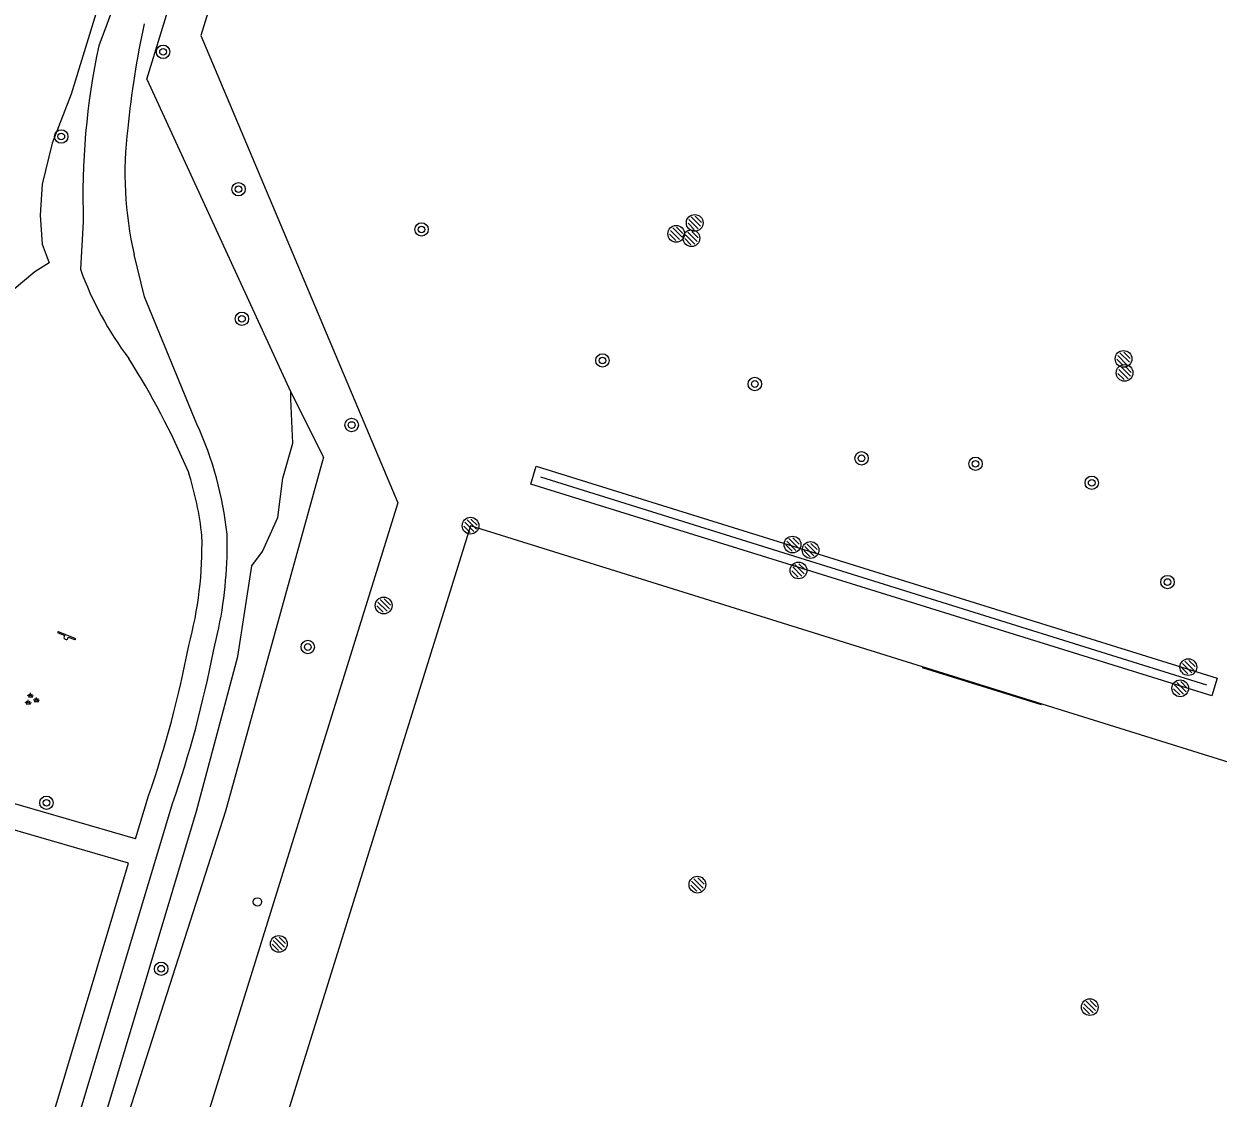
# Model space of a CAD drawing. Extents: x 137999 to 141000, y 397500 to 400501.
# Drawn here: x 138958.8 to 139030.1, y 399716 to 399780 of the extents above; entities that cross this region are included whole.
import ezdxf

# ---------------------------------------------------------------- set-up
doc = ezdxf.new("R2010")
doc.units = 0
for name, color, linetype in [('bs-afsc-ballenvanger', 7, 'Continuous'), ('bs-afsc-belijning', 7, 'Continuous'), ('bs-afsc-doel', 7, 'Continuous'), ('bs-symb-cornervlag', 7, 'Continuous'), ('bs-symb-magneetklep', 7, 'Continuous'), ('bs-symb-sproeier', 7, 'Continuous'), ('gg-afsc-hekwerk', 7, 'Continuous'), ('gg-knt-onverhard', 7, 'Continuous'), ('gg-knt-verharding', 7, 'Continuous'), ('gt-grn-groengrens', 7, 'Continuous'), ('gt-symb-afsluitpaal', 7, 'Continuous'), ('gt-symb-boom', 7, 'Continuous'), ('gt-symb-groenvak', 7, 'Continuous'), ('gt-symb-speelvoorziening', 7, 'Continuous')]:
    doc.layers.add(name, color=color, linetype=linetype)

# ---------------------------------------------------------------- blocks, each defined once
blk = doc.blocks.new('bs0-SPROEIER')
at = {"layer": 'bs-symb-sproeier'}
for p, q in [((-0.345, 0.203), (0.203, -0.345)), ((-0.212, 0.354), (0.345, -0.203)), ((0.025, 0.399), (0.399, 0.025)), ((-0.399, -0.025), (-0.025, -0.399))]:
    blk.add_line(p, q, dxfattribs=at)
blk.add_circle((0, 0), 0.5, dxfattribs=at)
blk = doc.blocks.new('BS0-MAGNKLP')
at = {"layer": 'bs-symb-magneetklep'}
for p, q in [((-0.345, 0.203), (0.203, -0.345)), ((-0.212, 0.354), (0.345, -0.203)), ((0.025, 0.399), (0.399, 0.025)), ((-0.399, -0.025), (-0.025, -0.399))]:
    blk.add_line(p, q, dxfattribs=at)
blk.add_circle((0, 0), 0.5, dxfattribs=at)
blk = doc.blocks.new('bs0-CORNVLG')
at = {"layer": 'bs-symb-cornervlag'}
for p, q in [((-0.345, 0.203), (0.203, -0.345)), ((-0.212, 0.354), (0.345, -0.203)), ((0.025, 0.399), (0.399, 0.025)), ((-0.399, -0.025), (-0.025, -0.399))]:
    blk.add_line(p, q, dxfattribs=at)
blk.add_circle((0, 0), 0.5, dxfattribs=at)
blk = doc.blocks.new('gt0-BOOM')
at = {"layer": 'gt-symb-boom'}
for radius in [0.4, 0.2]:
    blk.add_circle((0, 0), radius, dxfattribs=at)
blk = doc.blocks.new('gt0-APAAL')
at = {"layer": 'gt-symb-afsluitpaal'}
blk.add_circle((0, 0), 0.25, dxfattribs=at)
blk = doc.blocks.new('gt0-GRVAK')
at = {"layer": 'gt-symb-groenvak'}
for p, q in [((-0.11, 0.189), (-0.228, 0.24)), ((-0.182, 0.153), (0.088, 0.153)), ((-0.091, 0.211), (-0.156, 0.322)), ((-0.047, 0.214), (-0.047, 0.393)), ((-0.004, 0.211), (0.061, 0.322)), ((0.015, 0.189), (0.133, 0.24)), ((0.262, -0.052), (0.197, 0.059)), ((0.305, -0.049), (0.305, 0.13)), ((0.349, -0.052), (0.414, 0.059)), ((-0.245, -0.228), (-0.363, -0.177)), ((-0.318, -0.264), (-0.047, -0.264)), ((-0.226, -0.206), (-0.291, -0.095)), ((-0.183, -0.203), (-0.183, -0.024)), ((-0.139, -0.206), (-0.074, -0.095)), ((-0.12, -0.228), (-0.002, -0.177)), ((0.243, -0.074), (0.125, -0.023)), ((0.17, -0.11), (0.441, -0.11)), ((0.368, -0.074), (0.486, -0.023))]:
    blk.add_line(p, q, dxfattribs=at)
blk = doc.blocks.new('gt0-SV')
at = {"layer": 'gt-symb-speelvoorziening'}
for p, q in [((-0.477, 0.255), (-0.08, 0.096)), ((0.542, -0.076), (-0.449, 0.324)), ((0.125, 0.014), (0.515, -0.143))]:
    blk.add_line(p, q, dxfattribs=at)
for centre, radius, start, end in [((-0.466, 0.291), 0.0369, 63.6251, 252.66016), ((-0.002, -0.005), 0.128, 127.68665, 8.59861), ((0.531, -0.111), 0.0363, 243.50852, 72.54358)]:
    blk.add_arc(centre, radius, start, end, dxfattribs=at)

msp = doc.modelspace()

# ---------------------------------------------------------------- linework, layer by layer
at = {"layer": 'bs-afsc-ballenvanger'}
msp.add_line((139029.39, 399740.573), (138989.678, 399752.972), dxfattribs=at)
at = {"layer": 'bs-afsc-belijning'}
msp.add_lwpolyline([(139046.537, 399731.026), (138985.486, 399750.084), (138956.346, 399656.594), (139017.361, 399637.568), (139046.537, 399731.026)], dxfattribs=at)
at = {"layer": 'bs-afsc-doel'}
msp.add_line((139019.537, 399739.399), (139012.436, 399741.616), dxfattribs=at)
at = {"layer": 'gg-afsc-hekwerk'}
msp.add_line((139029.39, 399740.573), (138989.678, 399752.972), dxfattribs=at)
msp.add_lwpolyline([(138993.134, 399856.01), (138969.405, 399779.325), (138981.143, 399751.446), (138957.731, 399676.117), (138940.336, 399681.538)], dxfattribs=at)
at = {"layer": 'gg-knt-onverhard'}
for p, q in [((138964.365, 399781.547), (138963.311, 399778.701)), ((138962.39, 399768.207), (138962.218, 399765.388)), ((138970.961, 399748.229), (138970.963, 399749.579)), ((138965.509, 399731.405), (138951.261, 399735.534)), ((138965.079, 399729.968), (138950.786, 399734.111)), ((138965.509, 399731.405), (138966.28, 399733.978)), ((138957.795, 399700.444), (138967.707, 399733.516)), ((138956.319, 399700.713), (138965.079, 399729.968))]:
    msp.add_line(p, q, dxfattribs=at)
msp.add_lwpolyline([(138969.167, 399756.143), (138966.043, 399763.727), (138965.419, 399766.249)], dxfattribs=at)
for centre, radius, start, end in [((139019.275, 399768.397), 54.504, 167.70035, 174.32603), ((139005.799, 399769.685), 43.434, 168.01909, 181.94955), ((138986.67, 399771.101), 21.798, 172.92571, 192.86204), ((138981.533, 399772.384), 20.543, 199.91042, 216.89448), ((138925.078, 399734.658), 47.401, 23.16432, 32.39195), ((138949.955, 399747.359), 21.125, 6.03327, 24.57149), ((138949.963, 399747.362), 19.617, 6.19962, 17.63357), ((138946.323, 399748.931), 23.148, 345.01179, 1.36005), ((138946.316, 399748.931), 24.655, 345.14522, 358.36909), ((138906.641, 399754.774), 63.16, 340.77647, 349.20484), ((138906.779, 399754.738), 64.519, 340.79627, 349.16529)]:
    msp.add_arc(centre, radius, start, end, dxfattribs=at)
at = {"layer": 'gg-knt-verharding'}
msp.add_lwpolyline([(139030.006, 399740.998), (139029.687, 399739.932), (138989.071, 399752.57), (138989.391, 399753.636), (139030.006, 399740.998)], dxfattribs=at)
at = {"layer": 'gt-grn-groengrens'}
msp.add_line((138966.187, 399776.703), (138974.775, 399758.055), dxfattribs=at)
for points in [[(138987.104, 399857.899), (138970.031, 399803.08), (138961.673, 399775.811), (138960.542, 399772.893), (138959.947, 399770.452), (138959.828, 399768.606), (138959.947, 399766.879), (138960.354, 399765.754), (138959.493, 399765.231), (138956.048, 399762.344), (138955.675, 399759.176), (138954.185, 399755.916), (138954.092, 399752.097), (138954.279, 399748.743), (138954.465, 399742.409), (138953.254, 399740.08), (138951.951, 399737.938), (138951.261, 399735.534)], [(138966.187, 399776.703), (138975.245, 399806.237), (138991.042, 399856.662)], [(138974.775, 399758.055), (138976.714, 399754.162), (138970.864, 399733.071), (138954.172, 399681.143), (138942.255, 399682.775), (138942.336, 399683.071)], [(138959.253, 399700.084), (138969.134, 399733.054), (138971.61, 399742.277), (138972.442, 399747.698), (138973.084, 399748.54), (138973.991, 399750.581), (138974.284, 399752.922), (138974.877, 399754.997), (138974.775, 399757.63), (138974.775, 399758.055)]]:
    msp.add_lwpolyline(points, dxfattribs=at)

# ---------------------------------------------------------------- block references
at = {"layer": 'bs-symb-cornervlag'}
msp.add_blockref('bs0-CORNVLG', (138985.486, 399750.084), dxfattribs=at)
at = {"layer": 'bs-symb-magneetklep'}
for p in [(138997.751, 399767.491), (138998.656, 399767.227), (139024.491, 399759.195), (139004.686, 399748.959), (139005.763, 399748.633), (139028.291, 399741.655)]:
    msp.add_blockref('BS0-MAGNKLP', p, dxfattribs=at)
at = {"layer": 'bs-symb-sproeier'}
for p in [(138998.854, 399768.14), (139024.428, 399760.032), (139005.042, 399747.419), (138980.304, 399745.325), (139027.81, 399740.389), (138999.013, 399728.682), (138974.054, 399725.147), (139022.414, 399721.379)]:
    msp.add_blockref('bs0-SPROEIER', p, dxfattribs=at)
at = {"layer": 'gt-symb-afsluitpaal'}
msp.add_blockref('gt0-APAAL', (138972.777, 399727.653), dxfattribs=at)
at = {"layer": 'gt-symb-boom'}
for p in [(138967.148, 399778.342), (138961.076, 399773.293), (138971.649, 399770.15), (138982.561, 399767.75), (138971.851, 399762.424), (138993.353, 399759.939), (139002.438, 399758.534), (138978.395, 399756.088), (139008.802, 399754.103), (139015.601, 399753.776), (139022.531, 399752.645), (139027.049, 399746.724), (138975.78, 399742.851), (138960.195, 399733.561), (138967.034, 399723.665)]:
    msp.add_blockref('gt0-BOOM', p, dxfattribs=at)
at = {"layer": 'gt-symb-groenvak'}
msp.add_blockref('gt0-GRVAK', (138959.295, 399739.719), dxfattribs=at)
at = {"layer": 'gt-symb-speelvoorziening'}
msp.add_blockref('gt0-SV', (138961.367, 399743.433), dxfattribs=at)

doc.saveas('drawing.dxf')
